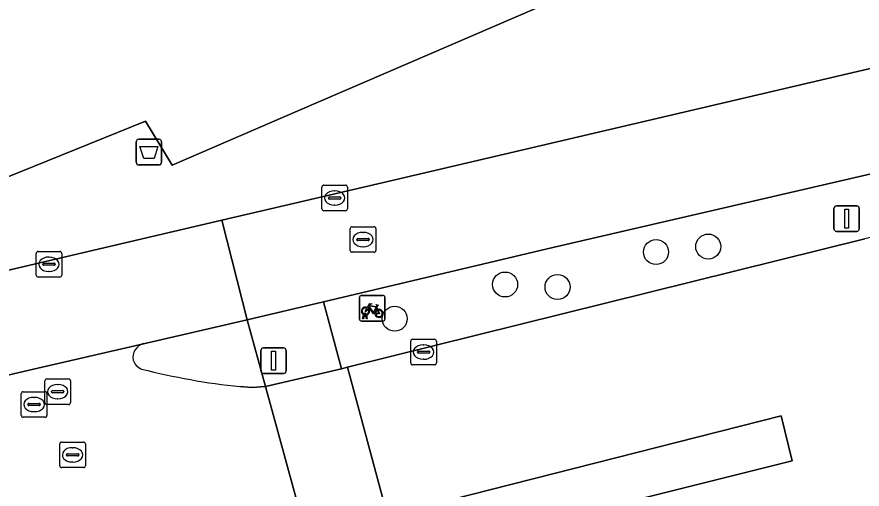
# Model space of a CAD drawing. Extents: x 161087 to 161926, y 382572 to 383873.
# Drawn here: x 161614.67 to 161647.71, y 383235.17 to 383253.65 of the extents above; entities that cross this region are included whole.
import ezdxf

# ---------------------------------------------------------------- set-up
doc = ezdxf.new("R2010")
doc.units = 0
for name, color, linetype in [('IMGEO_Afvalbak', 7, 'Continuous'), ('IMGEO_Berm_groen', 7, 'Continuous'), ('IMGEO_Boom', 7, 'Continuous'), ('IMGEO_Erf', 7, 'Continuous'), ('IMGEO_Fietsenrek', 7, 'Continuous'), ('IMGEO_Fietspad_gesloten', 7, 'Continuous'), ('IMGEO_Kolk', 7, 'Continuous'), ('IMGEO_Lichtmast', 7, 'Continuous'), ('IMGEO_Rijbaan_lokaal_gesloten', 7, 'Continuous'), ('IMGEO_Rijbaan_lokaal_open', 7, 'Continuous'), ('IMGEO_Rioolput', 7, 'Continuous'), ('IMGEO_Verkeerseiland_gesloten', 7, 'Continuous'), ('IMGEO_Verkeersregelinstallatiepaal', 7, 'Continuous'), ('IMGEO_Voetgangersgebied_open', 7, 'Continuous'), ('IMGEO_Voetpad_open', 7, 'Continuous')]:
    doc.layers.add(name, color=color, linetype=linetype)

msp = doc.modelspace()

# ---------------------------------------------------------------- linework, layer by layer
at = {"layer": 'IMGEO_Afvalbak'}
for p, q in [((161619.439, 383248.862), (161620.229, 383248.862)), ((161620.229, 383248.862), (161619.439, 383248.862)), ((161619.339, 383247.962), (161619.339, 383248.762)), ((161619.339, 383248.762), (161619.339, 383247.962)), ((161620.329, 383248.762), (161620.329, 383247.962)), ((161620.329, 383247.962), (161620.329, 383248.762)), ((161620.229, 383247.862), (161619.439, 383247.862)), ((161619.439, 383247.862), (161620.229, 383247.862))]:
    msp.add_line(p, q, dxfattribs=at)
msp.add_lwpolyline([(161619.482, 383248.576), (161620.186, 383248.576), (161620.037, 383248.106), (161619.631, 383248.106), (161619.482, 383248.576)], dxfattribs=at)
for centre, start, end in [((161619.439, 383248.762), 90, 180), ((161619.439, 383248.762), 90, 180), ((161620.229, 383248.762), 0, 90), ((161620.229, 383248.762), 360, 90), ((161619.439, 383247.962), 180, 270), ((161619.439, 383247.962), 180, 270), ((161620.229, 383247.962), 270, 0), ((161620.229, 383247.962), 270, 0)]:
    msp.add_arc(centre, 0.1, start, end, dxfattribs=at)
at = {"layer": 'IMGEO_Berm_groen'}
msp.add_lwpolyline([(161651.22, 383248.245), (161635.621, 383244.635), (161626.657, 383242.507), (161627.36, 383239.879), (161627.602, 383239.944), (161647.819, 383244.962)], dxfattribs=at)
at = {"layer": 'IMGEO_Boom'}
for centre in [(161641.696, 383244.666), (161639.655, 383244.451), (161633.756, 383243.181), (161635.805, 383243.082), (161629.44, 383241.841)]:
    msp.add_circle(centre, 0.489, dxfattribs=at)
at = {"layer": 'IMGEO_Erf'}
msp.add_lwpolyline([(161589.763, 383290.481), (161605.553, 383262.644), (161605.771, 383262.761), (161607.816, 383259.172), (161607.595, 383259.045), (161612.725, 383250), (161613.468, 383248.69), (161614.226, 383247.354), (161619.707, 383249.567), (161620.744, 383247.847), (161625.724, 383250), (161643.415, 383257.649), (161641.408, 383261.33), (161647.094, 383263.721), (161657.229, 383269.478), (161657.81, 383268.389), (161658.976, 383268.91), (161669.162, 383273.421), (161701.415, 383287.367)], dxfattribs=at)
at = {"layer": 'IMGEO_Fietsenrek'}
for p, q in [((161628.059, 383241.826), (161628.059, 383242.667)), ((161628.059, 383242.667), (161628.059, 383241.826)), ((161628.134, 383242.751), (161628.975, 383242.751)), ((161628.975, 383242.751), (161628.134, 383242.751)), ((161629.059, 383242.676), (161629.059, 383241.835)), ((161629.059, 383241.835), (161629.059, 383242.676)), ((161628.746, 383242.3), (161628.782, 383242.205)), ((161628.186, 383241.835), (161628.225, 383241.995)), ((161628.22, 383241.835), (161628.186, 383241.835)), ((161628.255, 383241.983), (161628.22, 383241.835)), ((161628.297, 383242.007), (161628.296, 383242.011)), ((161628.338, 383241.835), (161628.304, 383241.977)), ((161628.328, 383242.018), (161628.329, 383242.011)), ((161628.336, 383241.981), (161628.371, 383241.835)), ((161628.371, 383241.835), (161628.338, 383241.835)), ((161628.984, 383241.751), (161628.143, 383241.751)), ((161628.143, 383241.751), (161628.984, 383241.751))]:
    msp.add_line(p, q, dxfattribs=at)
for points in [[(161628.393, 383242.225), (161628.341, 383242.135), (161628.301, 383242.11), (161628.302, 383242.157), (161628.357, 383242.251)], [(161628.372, 383242.277), (161628.467, 383242.441), (161628.553, 383242.427), (161628.555, 383242.418), (161628.499, 383242.407), (161628.472, 383242.362), (161628.728, 383242.321)], [(161628.668, 383242.033), (161628.618, 383242.033), (161628.427, 383242.284), (161628.408, 383242.252)], [(161628.715, 383242.296), (161628.458, 383242.337), (161628.441, 383242.308), (161628.608, 383242.088), (161628.715, 383242.296)], [(161628.763, 383242.198), (161628.733, 383242.275), (161628.624, 383242.057), (161628.667, 383242.057)], [(161628.697, 383242.057), (161628.817, 383242.056), (161628.773, 383242.17)], [(161628.793, 383242.177), (161628.848, 383242.032), (161628.698, 383242.032)], [(161628.728, 383242.321), (161628.753, 383242.37), (161628.747, 383242.374), (161628.724, 383242.378), (161628.712, 383242.385), (161628.711, 383242.388), (161628.713, 383242.393), (161628.808, 383242.378), (161628.81, 383242.368), (161628.8, 383242.355), (161628.788, 383242.349), (161628.774, 383242.355), (161628.746, 383242.3)]]:
    msp.add_lwpolyline(points, dxfattribs=at)
for centre, radius, start, end in [((161628.137, 383242.673), 0.0779, 92.4484, 184.2845), ((161628.137, 383242.673), 0.0779, 92.4484, 184.2845), ((161628.981, 383242.673), 0.0779, 2.4484, 94.2845), ((161628.981, 383242.673), 0.0779, 2.4484, 94.2845), ((161628.299, 383242.136), 0.159, 62.6766, 242.1369), ((161628.299, 383242.136), 0.129, 63.3192, 238.903), ((161628.299, 383242.136), 0.129, 283.6043, 43.4302), ((161628.299, 383242.136), 0.159, 283.5766, 46.6042), ((161628.826, 383242.052), 0.159, 113.3408, 178.3217), ((161628.826, 383242.052), 0.159, 187.0065, 105.7708), ((161628.826, 383242.052), 0.129, 113.923, 177.9556), ((161628.826, 383242.052), 0.129, 188.6715, 104.5883), ((161628.279, 383242.007), 0.0499, 12.8025, 158.6934), ((161628.299, 383242.136), 0.159, 253.9967, 271.7867), ((161628.279, 383242.007), 0.0174, 12.8025, 163.4502), ((161628.299, 383242.136), 0.129, 253.415, 269.0204), ((161628.981, 383241.829), 0.0779, 272.4484, 4.2845), ((161628.981, 383241.829), 0.0779, 272.4484, 4.2845), ((161628.137, 383241.829), 0.0779, 182.4484, 274.2845), ((161628.137, 383241.829), 0.0779, 182.4484, 274.2845)]:
    msp.add_arc(centre, radius, start, end, dxfattribs=at)
at = {"layer": 'IMGEO_Fietspad_gesloten'}
for points in [[(161650.647, 383252.251), (161628.788, 383247.124), (161622.68, 383245.696), (161623.677, 383241.8), (161626.657, 383242.507), (161635.621, 383244.635), (161651.22, 383248.245)], [(161604.278, 383237.297), (161605.531, 383237.577), (161615.152, 383239.83), (161619.623, 383240.865), (161623.677, 383241.8), (161622.68, 383245.696), (161613.453, 383243.539), (161611.249, 383243.024), (161609.909, 383242.711), (161603.953, 383241.32), (161602.416, 383240.962), (161594.683, 383239.251)]]:
    msp.add_lwpolyline(points, dxfattribs=at)
at = {"layer": 'IMGEO_Kolk'}
for p, q in [((161626.594, 383246.142), (161626.594, 383246.994)), ((161626.669, 383247.068), (161627.521, 383247.068)), ((161627.082, 383246.848), (161627.107, 383246.848)), ((161627.595, 383246.994), (161627.595, 383246.142)), ((161626.853, 383246.562), (161626.853, 383246.574)), ((161627.291, 383246.525), (161626.893, 383246.525)), ((161626.896, 383246.611), (161627.294, 383246.611)), ((161627.337, 383246.574), (161627.337, 383246.562)), ((161627.105, 383246.288), (161627.08, 383246.288)), ((161627.521, 383246.068), (161626.669, 383246.068)), ((161615.428, 383243.548), (161615.428, 383244.4)), ((161615.503, 383244.474), (161616.355, 383244.474)), ((161615.916, 383244.254), (161615.941, 383244.254)), ((161616.429, 383244.4), (161616.429, 383243.548)), ((161615.687, 383243.968), (161615.687, 383243.98)), ((161616.125, 383243.931), (161615.727, 383243.931)), ((161615.73, 383244.017), (161616.128, 383244.017)), ((161616.171, 383243.98), (161616.171, 383243.968)), ((161615.939, 383243.694), (161615.914, 383243.694)), ((161616.355, 383243.474), (161615.503, 383243.474)), ((161630.068, 383240.109), (161630.068, 383240.961)), ((161630.143, 383241.035), (161630.995, 383241.035)), ((161631.069, 383240.961), (161631.069, 383240.109)), ((161630.327, 383240.529), (161630.327, 383240.541)), ((161630.37, 383240.578), (161630.768, 383240.578)), ((161630.556, 383240.815), (161630.581, 383240.815)), ((161630.811, 383240.541), (161630.811, 383240.529)), ((161630.765, 383240.492), (161630.367, 383240.492)), ((161630.579, 383240.255), (161630.554, 383240.255)), ((161630.995, 383240.035), (161630.143, 383240.035))]:
    msp.add_line(p, q, dxfattribs=at)
for points in [[(161626.594, 383246.142), (161626.594, 383246.994)], [(161626.669, 383247.068), (161627.521, 383247.068)], [(161627.595, 383246.994), (161627.595, 383246.142)], [(161627.521, 383246.068), (161626.669, 383246.068)], [(161615.428, 383243.548), (161615.428, 383244.4)], [(161615.503, 383244.474), (161616.355, 383244.474)], [(161616.429, 383244.4), (161616.429, 383243.548)], [(161616.355, 383243.474), (161615.503, 383243.474)], [(161630.068, 383240.109), (161630.068, 383240.961)], [(161630.143, 383241.035), (161630.995, 383241.035)], [(161631.069, 383240.961), (161631.069, 383240.109)], [(161630.995, 383240.035), (161630.143, 383240.035)]]:
    msp.add_lwpolyline(points, dxfattribs=at)
for centre, radius, start, end in [((161626.671, 383246.992), 0.0765, 91.552, 178.448), ((161626.671, 383246.992), 0.0765, 91.552, 178.448), ((161627.519, 383246.992), 0.0765, 1.552, 88.448), ((161627.519, 383246.992), 0.0765, 1.552, 88.448), ((161626.893, 383246.571), 0.0403, 85.8775, 175.7526), ((161626.89, 383246.561), 0.0366, 178.938, 274.7102), ((161627.294, 383246.568), 0.043, 264.8664, 352.4533), ((161627.298, 383246.573), 0.0386, 1.7309, 96.639), ((161626.671, 383246.144), 0.0765, 181.552, 268.448), ((161626.671, 383246.144), 0.0765, 181.552, 268.448), ((161627.519, 383246.144), 0.0765, 271.552, 358.448), ((161627.519, 383246.144), 0.0765, 271.552, 358.448), ((161615.505, 383244.398), 0.0765, 91.552, 178.448), ((161615.505, 383244.398), 0.0765, 91.552, 178.448), ((161616.353, 383244.398), 0.0765, 1.552, 88.448), ((161616.353, 383244.398), 0.0765, 1.552, 88.448), ((161615.727, 383243.977), 0.0403, 85.8775, 175.7526), ((161615.724, 383243.967), 0.0366, 178.938, 274.7102), ((161616.128, 383243.974), 0.043, 264.8664, 352.4533), ((161616.132, 383243.979), 0.0386, 1.7309, 96.639), ((161615.505, 383243.55), 0.0765, 181.552, 268.448), ((161615.505, 383243.55), 0.0765, 181.552, 268.448), ((161616.353, 383243.55), 0.0765, 271.552, 358.448), ((161616.353, 383243.55), 0.0765, 271.552, 358.448), ((161630.145, 383240.959), 0.0765, 91.552, 178.448), ((161630.145, 383240.959), 0.0765, 91.552, 178.448), ((161630.993, 383240.959), 0.0765, 1.552, 88.448), ((161630.993, 383240.959), 0.0765, 1.552, 88.448), ((161630.367, 383240.538), 0.0403, 85.8775, 175.7526), ((161630.364, 383240.528), 0.0366, 178.938, 274.7102), ((161630.768, 383240.535), 0.043, 264.8664, 352.4533), ((161630.772, 383240.54), 0.0386, 1.7309, 96.639), ((161630.145, 383240.111), 0.0765, 181.552, 268.448), ((161630.145, 383240.111), 0.0765, 181.552, 268.448), ((161630.993, 383240.111), 0.0765, 271.552, 358.448), ((161630.993, 383240.111), 0.0765, 271.552, 358.448)]:
    msp.add_arc(centre, radius, start, end, dxfattribs=at)
for centre, major_axis, ratio, start_param, end_param in [((161627.081, 383246.568), (-0.387, 0.002), 0.722429, 4.712389, 7.853982), ((161627.106, 383246.568), (-0.39, 0.002), 0.717154, 1.570796, 4.712389), ((161615.915, 383243.974), (-0.387, 0.002), 0.722429, 4.712389, 7.853982), ((161615.94, 383243.974), (-0.39, 0.002), 0.717154, 1.570796, 4.712389), ((161630.555, 383240.535), (-0.387, 0.002), 0.722429, 4.712389, 7.853982), ((161630.58, 383240.535), (-0.39, 0.002), 0.717154, 1.570796, 4.712389)]:
    msp.add_ellipse(centre, major_axis=major_axis, ratio=ratio, start_param=start_param, end_param=end_param, dxfattribs=at)
at = {"layer": 'IMGEO_Lichtmast'}
for p, q in [((161646.611, 383245.359), (161646.611, 383246.159)), ((161646.611, 383246.159), (161646.611, 383245.359)), ((161646.711, 383246.259), (161647.501, 383246.259)), ((161647.501, 383246.259), (161646.711, 383246.259)), ((161647.601, 383246.159), (161647.601, 383245.359)), ((161647.601, 383245.359), (161647.601, 383246.159)), ((161647.501, 383245.259), (161646.711, 383245.259)), ((161646.711, 383245.259), (161647.501, 383245.259))]:
    msp.add_line(p, q, dxfattribs=at)
msp.add_lwpolyline([(161647.031, 383246.134), (161647.181, 383246.134), (161647.181, 383245.384), (161647.031, 383245.384), (161647.031, 383246.134)], dxfattribs=at)
for centre, start, end in [((161646.711, 383246.159), 90, 180), ((161646.711, 383246.159), 90, 180), ((161647.501, 383246.159), 0, 90), ((161647.501, 383246.159), 360, 90), ((161646.711, 383245.359), 180, 270), ((161646.711, 383245.359), 180, 270), ((161647.501, 383245.359), 270, 0), ((161647.501, 383245.359), 270, 0)]:
    msp.add_arc(centre, 0.1, start, end, dxfattribs=at)
at = {"layer": 'IMGEO_Rijbaan_lokaal_gesloten'}
for points in [[(161650.712, 383245.679), (161647.819, 383244.962), (161627.602, 383239.944), (161629.159, 383234.125), (161644.543, 383238.038), (161644.982, 383236.277), (161629.612, 383232.432), (161630.648, 383228.563), (161632.552, 383229.099)], [(161619.623, 383240.865), (161615.152, 383239.83), (161605.531, 383237.577)], [(161623.666, 383232.784), (161625.991, 383233.335), (161624.39, 383239.187), (161623.859, 383239.145), (161623.391, 383239.183)]]:
    msp.add_lwpolyline(points, dxfattribs=at)
for centre, radius, start, end in [((161619.765, 383240.329), 0.555, 104.8713, 191.0217), ((161619.748, 383240.387), 0.552, 197.275, 222.6253), ((161619.744, 383240.378), 0.543, 222.1867, 248.9138), ((161626.191, 383265.888), 26.851, 255.6795, 264.0154)]:
    msp.add_arc(centre, radius, start, end, dxfattribs=at)
at = {"layer": 'IMGEO_Rijbaan_lokaal_open'}
msp.add_lwpolyline([(161627.602, 383239.944), (161627.36, 383239.879), (161624.39, 383239.187), (161625.991, 383233.335), (161629.159, 383234.125)], close=True, dxfattribs=at)
at = {"layer": 'IMGEO_Rioolput'}
for p, q in [((161627.703, 383244.515), (161627.703, 383245.367)), ((161627.778, 383245.441), (161628.63, 383245.441)), ((161628.191, 383245.221), (161628.216, 383245.221)), ((161628.704, 383245.367), (161628.704, 383244.515)), ((161627.962, 383244.935), (161627.962, 383244.947)), ((161628.4, 383244.898), (161628.002, 383244.898)), ((161628.005, 383244.984), (161628.403, 383244.984)), ((161628.446, 383244.947), (161628.446, 383244.935)), ((161628.214, 383244.661), (161628.189, 383244.661)), ((161628.63, 383244.441), (161627.778, 383244.441)), ((161615.769, 383238.559), (161615.769, 383239.411)), ((161615.844, 383239.485), (161616.696, 383239.485)), ((161616.257, 383239.265), (161616.282, 383239.265)), ((161616.77, 383239.411), (161616.77, 383238.559)), ((161614.847, 383238.058), (161614.847, 383238.91)), ((161614.922, 383238.984), (161615.774, 383238.984)), ((161615.848, 383238.91), (161615.848, 383238.058)), ((161616.028, 383238.979), (161616.028, 383238.991)), ((161616.466, 383238.942), (161616.068, 383238.942)), ((161616.071, 383239.028), (161616.469, 383239.028)), ((161616.512, 383238.991), (161616.512, 383238.979)), ((161615.335, 383238.764), (161615.36, 383238.764)), ((161616.28, 383238.705), (161616.255, 383238.705)), ((161615.106, 383238.478), (161615.106, 383238.49)), ((161615.544, 383238.441), (161615.146, 383238.441)), ((161615.149, 383238.527), (161615.547, 383238.527)), ((161615.358, 383238.204), (161615.333, 383238.204)), ((161615.59, 383238.49), (161615.59, 383238.478)), ((161616.696, 383238.485), (161615.844, 383238.485)), ((161615.774, 383237.984), (161614.922, 383237.984)), ((161616.35, 383236.088), (161616.35, 383236.94)), ((161616.425, 383237.014), (161617.277, 383237.014)), ((161617.351, 383236.94), (161617.351, 383236.088)), ((161616.652, 383236.557), (161617.05, 383236.557)), ((161616.838, 383236.794), (161616.863, 383236.794)), ((161616.609, 383236.508), (161616.609, 383236.52)), ((161617.047, 383236.471), (161616.649, 383236.471)), ((161616.861, 383236.234), (161616.836, 383236.234)), ((161617.093, 383236.52), (161617.093, 383236.508)), ((161617.277, 383236.014), (161616.425, 383236.014))]:
    msp.add_line(p, q, dxfattribs=at)
for points in [[(161627.703, 383244.515), (161627.703, 383245.367)], [(161627.778, 383245.441), (161628.63, 383245.441)], [(161628.704, 383245.367), (161628.704, 383244.515)], [(161628.63, 383244.441), (161627.778, 383244.441)], [(161615.769, 383238.559), (161615.769, 383239.411)], [(161615.844, 383239.485), (161616.696, 383239.485)], [(161616.77, 383239.411), (161616.77, 383238.559)], [(161614.847, 383238.058), (161614.847, 383238.91)], [(161614.922, 383238.984), (161615.774, 383238.984)], [(161615.848, 383238.91), (161615.848, 383238.058)], [(161616.696, 383238.485), (161615.844, 383238.485)], [(161615.774, 383237.984), (161614.922, 383237.984)], [(161616.35, 383236.088), (161616.35, 383236.94)], [(161616.425, 383237.014), (161617.277, 383237.014)], [(161617.351, 383236.94), (161617.351, 383236.088)], [(161617.277, 383236.014), (161616.425, 383236.014)]]:
    msp.add_lwpolyline(points, dxfattribs=at)
for centre, radius, start, end in [((161627.78, 383245.365), 0.0765, 91.552, 178.448), ((161627.78, 383245.365), 0.0765, 91.552, 178.448), ((161628.628, 383245.365), 0.0765, 1.552, 88.448), ((161628.628, 383245.365), 0.0765, 1.552, 88.448), ((161628.002, 383244.944), 0.0403, 85.8775, 175.7526), ((161627.999, 383244.934), 0.0366, 178.938, 274.7102), ((161628.403, 383244.941), 0.043, 264.8664, 352.4533), ((161628.407, 383244.946), 0.0386, 1.7309, 96.639), ((161627.78, 383244.517), 0.0765, 181.552, 268.448), ((161627.78, 383244.517), 0.0765, 181.552, 268.448), ((161628.628, 383244.517), 0.0765, 271.552, 358.448), ((161628.628, 383244.517), 0.0765, 271.552, 358.448), ((161615.846, 383239.409), 0.0765, 91.552, 178.448), ((161615.846, 383239.409), 0.0765, 91.552, 178.448), ((161616.694, 383239.409), 0.0765, 1.552, 88.448), ((161616.694, 383239.409), 0.0765, 1.552, 88.448), ((161614.924, 383238.908), 0.0765, 91.552, 178.448), ((161614.924, 383238.908), 0.0765, 91.552, 178.448), ((161615.772, 383238.908), 0.0765, 1.552, 88.448), ((161615.772, 383238.908), 0.0765, 1.552, 88.448), ((161616.068, 383238.988), 0.0403, 85.8775, 175.7526), ((161616.065, 383238.978), 0.0366, 178.938, 274.7102), ((161616.469, 383238.985), 0.043, 264.8664, 352.4533), ((161616.473, 383238.99), 0.0386, 1.7309, 96.639), ((161615.846, 383238.561), 0.0765, 181.552, 268.448), ((161615.846, 383238.561), 0.0765, 181.552, 268.448), ((161616.694, 383238.561), 0.0765, 271.552, 358.448), ((161616.694, 383238.561), 0.0765, 271.552, 358.448), ((161615.146, 383238.487), 0.0403, 85.8775, 175.7526), ((161615.143, 383238.477), 0.0366, 178.938, 274.7102), ((161615.547, 383238.484), 0.043, 264.8664, 352.4533), ((161615.551, 383238.489), 0.0386, 1.7309, 96.639), ((161614.924, 383238.06), 0.0765, 181.552, 268.448), ((161614.924, 383238.06), 0.0765, 181.552, 268.448), ((161615.772, 383238.06), 0.0765, 271.552, 358.448), ((161615.772, 383238.06), 0.0765, 271.552, 358.448), ((161616.427, 383236.938), 0.0765, 91.552, 178.448), ((161616.427, 383236.938), 0.0765, 91.552, 178.448), ((161617.275, 383236.938), 0.0765, 1.552, 88.448), ((161617.275, 383236.938), 0.0765, 1.552, 88.448), ((161616.649, 383236.517), 0.0403, 85.8775, 175.7526), ((161617.054, 383236.519), 0.0386, 1.7309, 96.639), ((161616.646, 383236.507), 0.0366, 178.938, 274.7102), ((161617.05, 383236.514), 0.043, 264.8664, 352.4533), ((161616.427, 383236.09), 0.0765, 181.552, 268.448), ((161616.427, 383236.09), 0.0765, 181.552, 268.448), ((161617.275, 383236.09), 0.0765, 271.552, 358.448), ((161617.275, 383236.09), 0.0765, 271.552, 358.448)]:
    msp.add_arc(centre, radius, start, end, dxfattribs=at)
for centre, major_axis, ratio, start_param, end_param in [((161628.19, 383244.941), (-0.387, 0.002), 0.722429, 4.712389, 7.853982), ((161628.215, 383244.941), (-0.39, 0.002), 0.717154, 1.570796, 4.712389), ((161616.256, 383238.985), (-0.387, 0.002), 0.722429, 4.712389, 7.853982), ((161616.281, 383238.985), (-0.39, 0.002), 0.717154, 1.570796, 4.712389), ((161615.334, 383238.484), (-0.387, 0.002), 0.722429, 4.712389, 7.853982), ((161615.359, 383238.484), (-0.39, 0.002), 0.717154, 1.570796, 4.712389), ((161616.837, 383236.514), (-0.387, 0.002), 0.722429, 4.712389, 7.853982), ((161616.862, 383236.514), (-0.39, 0.002), 0.717154, 1.570796, 4.712389)]:
    msp.add_ellipse(centre, major_axis=major_axis, ratio=ratio, start_param=start_param, end_param=end_param, dxfattribs=at)
at = {"layer": 'IMGEO_Verkeerseiland_gesloten'}
for points in [[(161623.677, 383241.8), (161619.623, 383240.865)], [(161623.391, 383239.183), (161623.859, 383239.145), (161624.39, 383239.187), (161623.677, 383241.8)]]:
    msp.add_lwpolyline(points, dxfattribs=at)
msp.add_lwpolyline([(161629.159, 383234.125), (161629.612, 383232.432), (161644.982, 383236.277), (161644.543, 383238.038)], close=True, dxfattribs=at)
for centre, radius, start, end in [((161619.765, 383240.329), 0.555, 104.8713, 191.0217), ((161619.748, 383240.387), 0.552, 197.275, 222.6253), ((161619.744, 383240.378), 0.543, 222.1867, 248.9138), ((161626.191, 383265.888), 26.851, 255.6795, 264.0154)]:
    msp.add_arc(centre, radius, start, end, dxfattribs=at)
at = {"layer": 'IMGEO_Verkeersregelinstallatiepaal'}
for p, q in [((161624.21, 383239.797), (161624.21, 383240.597)), ((161624.21, 383240.597), (161624.21, 383239.797)), ((161624.31, 383240.697), (161625.1, 383240.697)), ((161625.1, 383240.697), (161624.31, 383240.697)), ((161625.2, 383240.597), (161625.2, 383239.797)), ((161625.2, 383239.797), (161625.2, 383240.597)), ((161625.1, 383239.697), (161624.31, 383239.697)), ((161624.31, 383239.697), (161625.1, 383239.697))]:
    msp.add_line(p, q, dxfattribs=at)
msp.add_lwpolyline([(161624.63, 383240.572), (161624.78, 383240.572), (161624.78, 383239.822), (161624.63, 383239.822), (161624.63, 383240.572)], dxfattribs=at)
for centre, start, end in [((161624.31, 383240.597), 90, 180), ((161624.31, 383240.597), 90, 180), ((161625.1, 383240.597), 0, 90), ((161625.1, 383240.597), 360, 90), ((161624.31, 383239.797), 180, 270), ((161624.31, 383239.797), 180, 270), ((161625.1, 383239.797), 270, 0), ((161625.1, 383239.797), 270, 0)]:
    msp.add_arc(centre, 0.1, start, end, dxfattribs=at)
at = {"layer": 'IMGEO_Voetgangersgebied_open'}
msp.add_lwpolyline([(161701.415, 383287.367), (161669.162, 383273.421), (161658.976, 383268.91), (161657.81, 383268.389), (161657.229, 383269.478), (161647.094, 383263.721), (161641.408, 383261.33), (161643.415, 383257.649), (161625.724, 383250), (161620.744, 383247.847), (161619.707, 383249.567), (161614.226, 383247.354), (161613.468, 383248.69), (161610.183, 383247.717), (161607.487, 383246.967), (161609.909, 383242.711), (161611.249, 383243.024), (161613.453, 383243.539), (161622.68, 383245.696), (161628.788, 383247.124), (161650.647, 383252.251)], dxfattribs=at)
at = {"layer": 'IMGEO_Voetpad_open'}
msp.add_lwpolyline([(161626.657, 383242.507), (161623.677, 383241.8), (161624.39, 383239.187), (161627.36, 383239.879)], close=True, dxfattribs=at)

doc.saveas('drawing.dxf')
